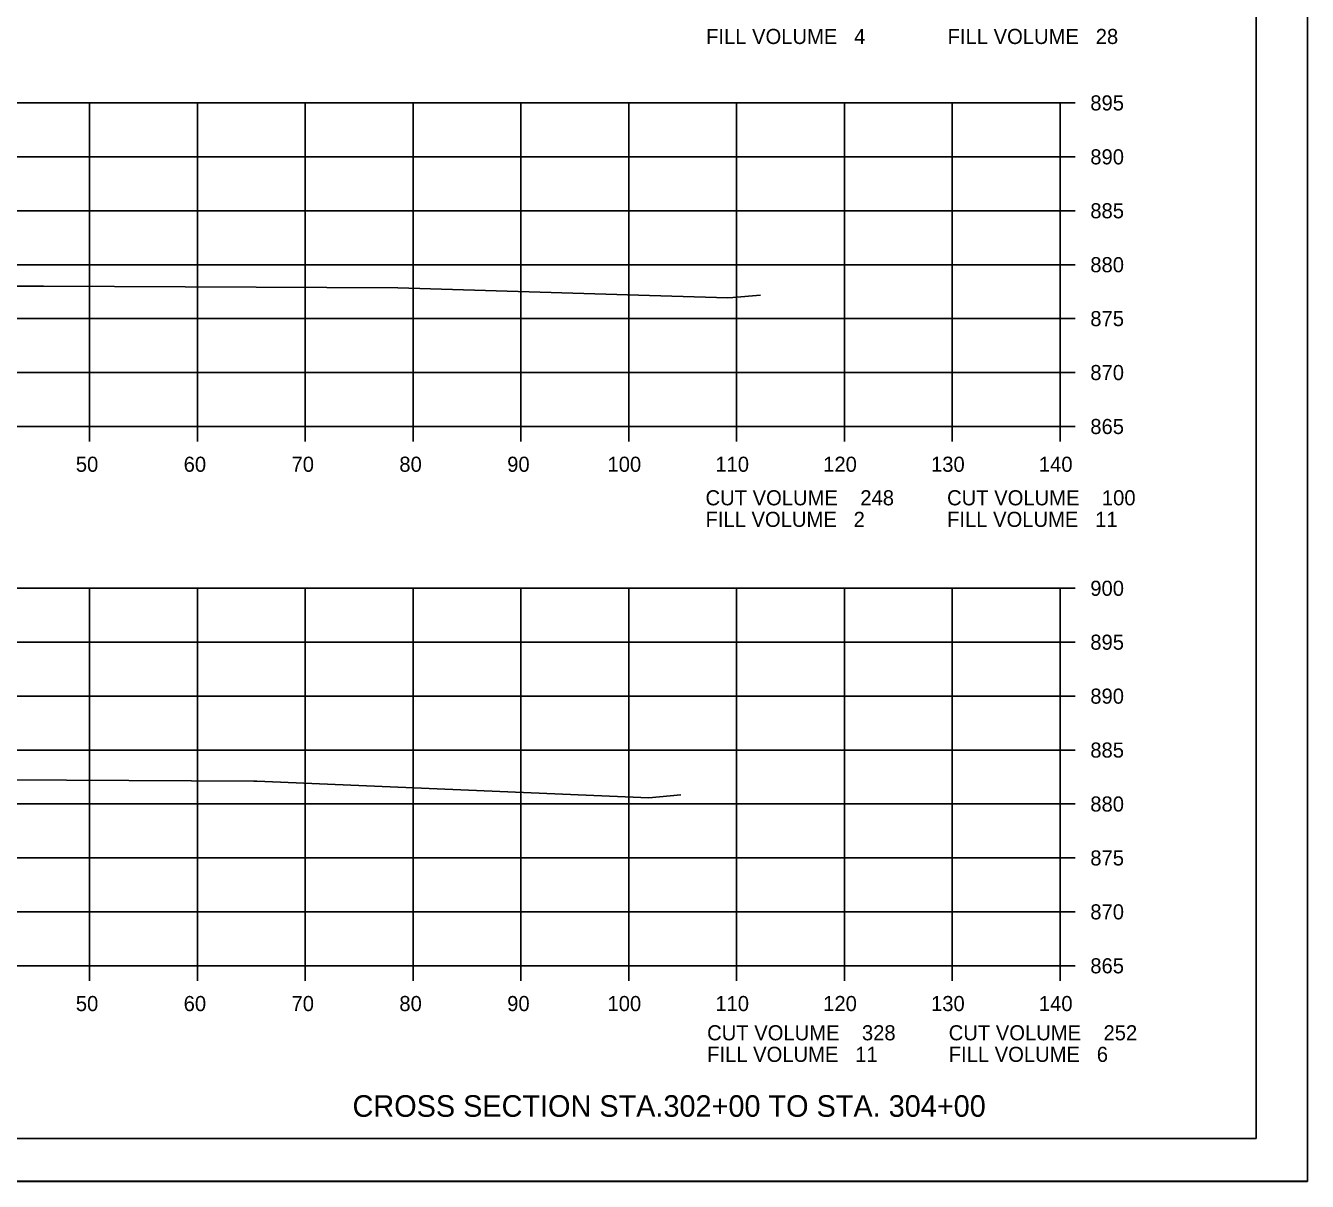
# Model space of a CAD drawing. Extents: x 1486524 to 1499135, y 326561 to 337924.
# Drawn here: x 1489027 to 1489145.8, y 334059.3 to 334166.5 of the extents above; entities that cross this region are included whole.
import ezdxf

# ---------------------------------------------------------------- set-up
doc = ezdxf.new("R2010")
doc.units = 0
for name, color, linetype in [('E_Const Align', 7, 'Continuous'), ('E_Const Align Station', 7, 'Continuous'), ('E_Ownership Information', 7, 'Continuous'), ('E_Property Line', 7, 'Continuous'), ('E_Proposed ROW Fig Annot', 7, 'Continuous'), ('E_Quarter Calls', 7, 'Continuous'), ('E_Tract Number', 7, 'Continuous')]:
    doc.layers.add(name, color=color, linetype=linetype)

msp = doc.modelspace()

# ---------------------------------------------------------------- linework, layer by layer
at = {"layer": 'E_Const Align'}
for p, q in [((1489122.89, 334129.32), (1489122.89, 334159.32)), ((1489124.29, 334159.32), (1489122.89, 334159.32)), ((1489124.29, 334154.32), (1489122.89, 334154.32)), ((1489124.29, 334149.32), (1489122.89, 334149.32)), ((1489124.29, 334144.32), (1489122.89, 334144.32)), ((1489124.29, 334139.32), (1489122.89, 334139.32)), ((1489124.29, 334134.32), (1489122.89, 334134.32)), ((1488842.89, 334129.32), (1489122.89, 334129.32)), ((1489032.89, 334127.92), (1489032.89, 334129.32)), ((1489042.89, 334127.92), (1489042.89, 334129.32)), ((1489052.89, 334127.92), (1489052.89, 334129.32)), ((1489062.89, 334127.92), (1489062.89, 334129.32)), ((1489072.89, 334127.92), (1489072.89, 334129.32)), ((1489082.89, 334127.92), (1489082.89, 334129.32)), ((1489092.89, 334127.92), (1489092.89, 334129.32)), ((1489102.89, 334127.92), (1489102.89, 334129.32)), ((1489112.89, 334127.92), (1489112.89, 334129.32)), ((1489122.89, 334127.92), (1489122.89, 334129.32)), ((1489124.29, 334129.32), (1489122.89, 334129.32)), ((1489122.89, 334079.32), (1489122.89, 334114.32)), ((1489124.29, 334114.32), (1489122.89, 334114.32)), ((1489124.29, 334109.32), (1489122.89, 334109.32)), ((1489124.29, 334104.32), (1489122.89, 334104.32)), ((1489124.29, 334099.32), (1489122.89, 334099.32)), ((1489124.29, 334094.32), (1489122.89, 334094.32)), ((1489124.29, 334089.32), (1489122.89, 334089.32)), ((1489124.29, 334084.32), (1489122.89, 334084.32)), ((1488842.89, 334079.32), (1489122.89, 334079.32)), ((1489032.89, 334077.92), (1489032.89, 334079.32)), ((1489042.89, 334077.92), (1489042.89, 334079.32)), ((1489052.89, 334077.92), (1489052.89, 334079.32)), ((1489062.89, 334077.92), (1489062.89, 334079.32)), ((1489072.89, 334077.92), (1489072.89, 334079.32)), ((1489082.89, 334077.92), (1489082.89, 334079.32)), ((1489092.89, 334077.92), (1489092.89, 334079.32)), ((1489102.89, 334077.92), (1489102.89, 334079.32)), ((1489112.89, 334077.92), (1489112.89, 334079.32)), ((1489122.89, 334077.92), (1489122.89, 334079.32)), ((1489124.29, 334079.32), (1489122.89, 334079.32))]:
    msp.add_line(p, q, dxfattribs=at)
at = {"layer": 'E_Ownership Information'}
for p, q in [((1488842.89, 334159.32), (1489122.89, 334159.32)), ((1489032.89, 334129.32), (1489032.89, 334159.32)), ((1489042.89, 334129.32), (1489042.89, 334159.32)), ((1489052.89, 334129.32), (1489052.89, 334159.32)), ((1489062.89, 334129.32), (1489062.89, 334159.32)), ((1489072.89, 334129.32), (1489072.89, 334159.32)), ((1489082.89, 334129.32), (1489082.89, 334159.32)), ((1489092.89, 334129.32), (1489092.89, 334159.32)), ((1489102.89, 334129.32), (1489102.89, 334159.32)), ((1489112.89, 334129.32), (1489112.89, 334159.32)), ((1489122.89, 334129.32), (1489122.89, 334159.32)), ((1488842.89, 334154.32), (1489122.89, 334154.32)), ((1488842.89, 334149.32), (1489122.89, 334149.32)), ((1488842.89, 334144.32), (1489122.89, 334144.32)), ((1488842.89, 334139.32), (1489122.89, 334139.32)), ((1488842.89, 334134.32), (1489122.89, 334134.32)), ((1488842.89, 334129.32), (1489122.89, 334129.32)), ((1488842.89, 334114.32), (1489122.89, 334114.32)), ((1489032.89, 334079.32), (1489032.89, 334114.32)), ((1489042.89, 334079.32), (1489042.89, 334114.32)), ((1489052.89, 334079.32), (1489052.89, 334114.32)), ((1489062.89, 334079.32), (1489062.89, 334114.32)), ((1489072.89, 334079.32), (1489072.89, 334114.32)), ((1489082.89, 334079.32), (1489082.89, 334114.32)), ((1489092.89, 334079.32), (1489092.89, 334114.32)), ((1489102.89, 334079.32), (1489102.89, 334114.32)), ((1489112.89, 334079.32), (1489112.89, 334114.32)), ((1489122.89, 334079.32), (1489122.89, 334114.32)), ((1488842.89, 334109.32), (1489122.89, 334109.32)), ((1488842.89, 334104.32), (1489122.89, 334104.32)), ((1488842.89, 334099.32), (1489122.89, 334099.32)), ((1488842.89, 334094.32), (1489122.89, 334094.32)), ((1488842.89, 334089.32), (1489122.89, 334089.32)), ((1488842.89, 334084.32), (1489122.89, 334084.32)), ((1488842.89, 334079.32), (1489122.89, 334079.32))]:
    msp.add_line(p, q, dxfattribs=at)
at = {"layer": 'E_Property Line'}
for q in [(1489141.07, 334268.78), (1488824.89, 334063.32)]:
    msp.add_line((1489141.07, 334063.32), q, dxfattribs=at)
at = {"layer": 'E_Quarter Calls'}
msp.add_line((1488812.48, 334059.34), (1489145.82, 334059.34), dxfattribs=at)
for points in [[(1488812.48, 334272.67), (1489145.82, 334272.67), (1489145.82, 334059.33), (1488812.48, 334059.33)], [(1489058.81, 334268.78), (1489058.81, 334258.9), (1489094.54, 334258.9), (1489094.54, 334255.98), (1489117.74, 334255.98), (1489117.74, 334231.64), (1489141.07, 334231.64), (1489141.07, 334063.32), (1488824.89, 334063.32), (1488824.89, 334268.78)]]:
    msp.add_lwpolyline(points, close=True, dxfattribs=at)
at = {"layer": 'E_Tract Number'}
for points in [[(1489018.11, 334142.34), (1489028.61, 334142.32), (1489061.47, 334142.18), (1489084.82, 334141.46), (1489092.08, 334141.24), (1489092.53, 334141.28), (1489095.12, 334141.51)], [(1489019.12, 334096.58), (1489048.12, 334096.44), (1489048.21, 334096.44), (1489048.4, 334096.43), (1489084.74, 334094.9), (1489086.74, 334095.08), (1489087.72, 334095.17)]]:
    msp.add_lwpolyline(points, dxfattribs=at)

# ---------------------------------------------------------------- texts
at = {"layer": 'E_Const Align Station'}
for s, p in [('FILL VOLUME   4', (1489090.06, 334164.78)), ('FILL VOLUME   28', (1489112.46, 334164.78)), ('895', (1489125.69, 334158.62)), ('890', (1489125.69, 334153.62)), ('885', (1489125.69, 334148.62)), ('880', (1489125.69, 334143.62)), ('875', (1489125.69, 334138.62)), ('870', (1489125.69, 334133.62)), ('865', (1489125.69, 334128.62)), ('50', (1489031.62, 334125.12)), ('60', (1489041.62, 334125.12)), ('70', (1489051.62, 334125.12)), ('80', (1489061.62, 334125.12)), ('90', (1489071.62, 334125.12)), ('100', (1489080.92, 334125.12)), ('110', (1489090.92, 334125.12)), ('120', (1489100.92, 334125.12)), ('130', (1489110.92, 334125.12)), ('140', (1489120.92, 334125.12)), ('CUT VOLUME    248', (1489090.01, 334122.01)), ('CUT VOLUME    100', (1489112.41, 334122.01)), ('FILL VOLUME   2', (1489090.01, 334120.01)), ('FILL VOLUME   11', (1489112.41, 334120.01)), ('900', (1489125.69, 334113.62)), ('895', (1489125.69, 334108.62)), ('890', (1489125.69, 334103.62)), ('885', (1489125.69, 334098.62)), ('880', (1489125.69, 334093.62)), ('875', (1489125.69, 334088.62)), ('870', (1489125.69, 334083.62)), ('865', (1489125.69, 334078.62)), ('50', (1489031.62, 334075.12)), ('60', (1489041.62, 334075.12)), ('70', (1489051.62, 334075.12)), ('80', (1489061.62, 334075.12)), ('90', (1489071.62, 334075.12)), ('100', (1489080.92, 334075.12)), ('110', (1489090.92, 334075.12)), ('120', (1489100.92, 334075.12)), ('130', (1489110.92, 334075.12)), ('140', (1489120.92, 334075.12)), ('CUT VOLUME    328', (1489090.16, 334072.41)), ('CUT VOLUME    252', (1489112.56, 334072.41)), ('FILL VOLUME   11', (1489090.16, 334070.41)), ('FILL VOLUME   6', (1489112.56, 334070.41))]:
    msp.add_text(s, height=1.4, dxfattribs=at).set_placement(p)
at = {"layer": 'E_Proposed ROW Fig Annot'}
msp.add_text('CROSS SECTION STA.302+00 TO STA. 304+00', height=2, dxfattribs=at).set_placement((1489057.28, 334065.32))

doc.saveas('drawing.dxf')
